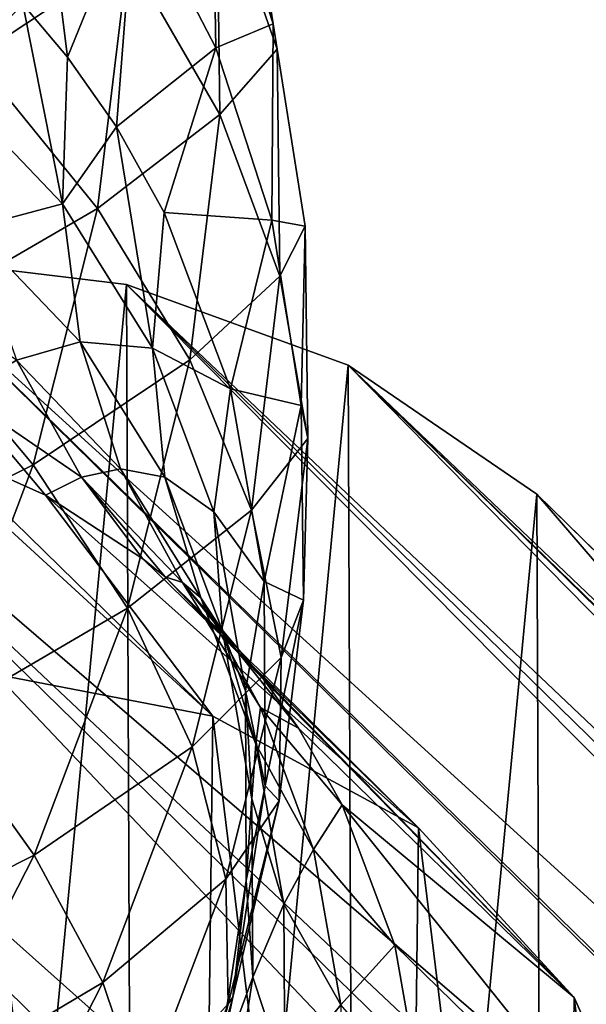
# Model space of a CAD drawing. Header units: millimetres. Extents: x 0 to 1220, y 0 to 506.
# Tile 127 of 308: x 251 to 259, y 449 to 463. Entities that reach past the tile are written whole.
import ezdxf

# ---------------------------------------------------------------- set-up
doc = ezdxf.new("R2010")
doc.units = ezdxf.units.MM
doc.header["$LTSCALE"] = 25.4
doc.layers.get('0').update_dxf_attribs({"true_color": 0xff5454})

# ---------------------------------------------------------------- blocks, each defined once
blk = doc.blocks.new('TWIG-VI-9138.STL')
at = {"color": 7, "true_color": 0xffffff}
mesh = blk.add_polyface(dxfattribs=at)
corners = [(-318.73, 480.504, 106.402), (-319.152, 480.469, 112.133), (-318.31, 477.864, 110.026), (-319.63, 483.286, 108.654)]
mesh.append_faces([[corners[k] for k in face] for face in [(0, 1, 2), (1, 0, 3)]], dxfattribs={"vtx0": -1, "color": 7})
mesh = blk.add_polyface(dxfattribs=at)
corners = [(-319.09, 479.904, 100.565), (-318.73, 480.504, 106.402), (-318.256, 477.515, 104.29), (-319.587, 483.039, 102.78)]
mesh.append_faces([[corners[k] for k in face] for face in [(0, 1, 2), (1, 0, 3)]], dxfattribs={"vtx0": -1, "color": 7})
mesh = blk.add_polyface(dxfattribs=at)
corners = [(-319.152, 480.469, 112.133), (-320.223, 479.698, 117.562), (-319.101, 477.531, 115.546), (-320.377, 482.833, 114.334)]
mesh.append_faces([[corners[k] for k in face] for face in [(0, 1, 2), (1, 0, 3)]], dxfattribs={"vtx0": -1, "color": 7})
mesh = blk.add_polyface(dxfattribs=at)
corners = [(-320.315, 478.811, 94.818), (-319.09, 479.904, 100.565), (-319.048, 476.609, 98.536), (-320.358, 482.21, 96.911)]
mesh.append_faces([[corners[k] for k in face] for face in [(0, 1, 2), (1, 0, 3)]], dxfattribs={"vtx0": -1, "color": 7})
mesh = blk.add_polyface(dxfattribs=at)
corners = [(-321.677, 481.606, 119.626), (-321.776, 478.139, 122.499), (-321.157, 477.404, 121.667)]
mesh.append_faces([[corners[k] for k in face] for face in [(0, 1, 2)]], dxfattribs={"color": 7})
mesh = blk.add_polyface(dxfattribs=at)
corners = [(-321.677, 481.606, 119.626), (-321.157, 477.404, 121.667), (-320.223, 479.698, 117.562)]
mesh.append_faces([[corners[k] for k in face] for face in [(0, 1, 2)]], dxfattribs={"color": 7})
mesh = blk.add_polyface(dxfattribs=at)
corners = [(-322.439, 477.399, 89.345), (-320.315, 478.811, 94.818), (-320.742, 475.308, 92.953), (-322.006, 480.958, 91.238)]
mesh.append_faces([[corners[k] for k in face] for face in [(0, 1, 2), (1, 0, 3)]], dxfattribs={"vtx0": -1, "color": 7})
mesh = blk.add_polyface(dxfattribs=at)
corners = [(-318.256, 477.515, 104.29), (-318.31, 477.864, 110.026), (-317.866, 475.066, 108.049), (-318.73, 480.504, 106.402)]
mesh.append_faces([[corners[k] for k in face] for face in [(0, 1, 2), (1, 0, 3)]], dxfattribs={"vtx0": -1, "color": 7})
mesh = blk.add_polyface(dxfattribs=at)
corners = [(-318.31, 477.864, 110.026), (-319.101, 477.531, 115.546), (-318.329, 475.145, 113.616), (-319.152, 480.469, 112.133)]
mesh.append_faces([[corners[k] for k in face] for face in [(0, 1, 2), (1, 0, 3)]], dxfattribs={"vtx0": -1, "color": 7})
mesh = blk.add_polyface(dxfattribs=at)
corners = [(-319.048, 476.609, 98.536), (-318.256, 477.515, 104.29), (-318.216, 474.373, 102.355), (-319.09, 479.904, 100.565)]
mesh.append_faces([[corners[k] for k in face] for face in [(0, 1, 2), (1, 0, 3)]], dxfattribs={"vtx0": -1, "color": 7})
mesh = blk.add_polyface(dxfattribs=at)
corners = [(-320.223, 479.698, 117.562), (-321.157, 477.404, 121.667), (-320.479, 476.437, 120.657)]
mesh.append_faces([[corners[k] for k in face] for face in [(0, 1, 2)]], dxfattribs={"color": 7})
mesh = blk.add_polyface(dxfattribs=at)
corners = [(-320.223, 479.698, 117.562), (-320.479, 476.437, 120.657), (-319.101, 477.531, 115.546)]
mesh.append_faces([[corners[k] for k in face] for face in [(0, 1, 2)]], dxfattribs={"color": 7})
mesh = blk.add_polyface(dxfattribs=at)
corners = [(-322.888, 479.212, 123.843), (-322.833, 477.051, 125.502), (-321.776, 478.139, 122.499)]
mesh.append_faces([[corners[k] for k in face] for face in [(0, 1, 2)]], dxfattribs={"color": 7})
mesh = blk.add_polyface(dxfattribs=at)
corners = [(-320.742, 475.308, 92.953), (-319.048, 476.609, 98.536), (-319.461, 473.212, 96.728), (-320.315, 478.811, 94.818)]
mesh.append_faces([[corners[k] for k in face] for face in [(0, 1, 2), (1, 0, 3)]], dxfattribs={"vtx0": -1, "color": 7})
mesh = blk.add_polyface(dxfattribs=at)
corners = [(-321.776, 478.139, 122.499), (-322.833, 477.051, 125.502), (-321.226, 475.372, 123.48)]
mesh.append_faces([[corners[k] for k in face] for face in [(0, 1, 2)]], dxfattribs={"color": 7})
mesh = blk.add_polyface(dxfattribs=at)
corners = [(-321.776, 478.139, 122.499), (-321.226, 475.372, 123.48), (-321.157, 477.404, 121.667)]
mesh.append_faces([[corners[k] for k in face] for face in [(0, 1, 2)]], dxfattribs={"color": 7})
mesh = blk.add_polyface(dxfattribs=at)
corners = [(-317.866, 475.066, 108.049), (-318.329, 475.145, 113.616), (-317.923, 472.582, 111.804), (-318.31, 477.864, 110.026)]
mesh.append_faces([[corners[k] for k in face] for face in [(0, 1, 2), (1, 0, 3)]], dxfattribs={"vtx0": -1, "color": 7})
mesh = blk.add_polyface(dxfattribs=at)
corners = [(-319.817, 475.253, 119.525), (-320.479, 476.437, 120.657), (-319.981, 473.375, 121.492), (-319.101, 477.531, 115.546)]
mesh.append_faces([[corners[k] for k in face] for face in [(0, 1, 2), (1, 0, 3)]], dxfattribs={"vtx0": -1, "color": 7})
mesh = blk.add_polyface(dxfattribs=at)
corners = [(-319.101, 477.531, 115.546), (-319.817, 475.253, 119.525), (-318.329, 475.145, 113.616)]
mesh.append_faces([[corners[k] for k in face] for face in [(0, 1, 2)]], dxfattribs={"color": 7})
mesh = blk.add_polyface(dxfattribs=at)
corners = [(-318.216, 474.373, 102.355), (-317.866, 475.066, 108.049), (-317.828, 472.125, 106.237), (-318.256, 477.515, 104.29)]
mesh.append_faces([[corners[k] for k in face] for face in [(0, 1, 2), (1, 0, 3)]], dxfattribs={"vtx0": -1, "color": 7})
mesh = blk.add_polyface(dxfattribs=at)
corners = [(-323.342, 473.798, 87.717), (-320.742, 475.308, 92.953), (-321.631, 471.762, 91.35), (-322.439, 477.399, 89.345)]
mesh.append_faces([[corners[k] for k in face] for face in [(0, 1, 2), (1, 0, 3)]], dxfattribs={"vtx0": -1, "color": 7})
mesh = blk.add_polyface(dxfattribs=at)
corners = [(-321.157, 477.404, 121.667), (-321.226, 475.372, 123.48), (-320.479, 476.437, 120.657)]
mesh.append_faces([[corners[k] for k in face] for face in [(0, 1, 2)]], dxfattribs={"color": 7})
mesh = blk.add_polyface(dxfattribs=at)
corners = [(-321.226, 475.372, 123.48), (-322.489, 475.038, 127.305), (-320.98, 473.462, 125.407), (-322.833, 477.051, 125.502)]
mesh.append_faces([[corners[k] for k in face] for face in [(0, 1, 2), (1, 0, 3)]], dxfattribs={"vtx0": -1, "color": 7})
mesh = blk.add_polyface(dxfattribs=at)
corners = [(-319.461, 473.212, 96.728), (-318.216, 474.373, 102.355), (-318.611, 471.134, 100.631), (-319.048, 476.609, 98.536)]
mesh.append_faces([[corners[k] for k in face] for face in [(0, 1, 2), (1, 0, 3)]], dxfattribs={"vtx0": -1, "color": 7})
mesh = blk.add_polyface(dxfattribs=at)
corners = [(-320.479, 476.437, 120.657), (-321.226, 475.372, 123.48), (-319.981, 473.375, 121.492)]
mesh.append_faces([[corners[k] for k in face] for face in [(0, 1, 2)]], dxfattribs={"color": 7})
mesh = blk.add_polyface(dxfattribs=at)
corners = [(-321.631, 471.762, 91.35), (-319.461, 473.212, 96.728), (-320.324, 469.774, 95.174), (-320.742, 475.308, 92.953)]
mesh.append_faces([[corners[k] for k in face] for face in [(0, 1, 2), (1, 0, 3)]], dxfattribs={"vtx0": -1, "color": 7})
mesh = blk.add_polyface(dxfattribs=at)
corners = [(-319.981, 473.375, 121.492), (-320.98, 473.462, 125.407), (-319.811, 471.587, 123.54), (-321.226, 475.372, 123.48)]
mesh.append_faces([[corners[k] for k in face] for face in [(0, 1, 2), (1, 0, 3)]], dxfattribs={"vtx0": -1, "color": 7})
mesh = blk.add_polyface(dxfattribs=at)
corners = [(-318.901, 472.814, 117.472), (-319.981, 473.375, 121.492), (-319.131, 471.11, 119.586), (-319.817, 475.253, 119.525)]
mesh.append_faces([[corners[k] for k in face] for face in [(0, 1, 2), (1, 0, 3)]], dxfattribs={"vtx0": -1, "color": 7})
mesh = blk.add_polyface(dxfattribs=at)
corners = [(-319.817, 475.253, 119.525), (-318.901, 472.814, 117.472), (-318.329, 475.145, 113.616)]
mesh.append_faces([[corners[k] for k in face] for face in [(0, 1, 2)]], dxfattribs={"color": 7})
mesh = blk.add_polyface(dxfattribs=at)
corners = [(-320.98, 473.462, 125.407), (-321.861, 473.207, 129.221), (-320.423, 471.705, 127.413), (-322.489, 475.038, 127.305)]
mesh.append_faces([[corners[k] for k in face] for face in [(0, 1, 2), (1, 0, 3)]], dxfattribs={"vtx0": -1, "color": 7})
mesh = blk.add_polyface(dxfattribs=at)
corners = [(-318.329, 475.145, 113.616), (-318.901, 472.814, 117.472), (-317.923, 472.582, 111.804)]
mesh.append_faces([[corners[k] for k in face] for face in [(0, 1, 2)]], dxfattribs={"color": 7})
mesh = blk.add_polyface(dxfattribs=at)
corners = [(-317.828, 472.125, 106.237), (-317.923, 472.582, 111.804), (-317.889, 469.888, 110.145), (-317.866, 475.066, 108.049)]
mesh.append_faces([[corners[k] for k in face] for face in [(0, 1, 2), (1, 0, 3)]], dxfattribs={"vtx0": -1, "color": 7})
at = {"color": 0}
mesh = blk.add_polyface(dxfattribs=at)
corners = [(-347.094, 456.023, 147.155), (-347.783, 448.779, 143.18), (-347.797, 452.335, 145.351), (-347.051, 445.493, 140.727), (-345.699, 459.702, 148.524), (-345.63, 442.602, 138.085), (-343.668, 463.23, 149.406), (-343.575, 440.218, 135.356), (-341.077, 466.472, 149.765), (-340.964, 438.432, 132.646), (-338.027, 469.304, 149.588), (-337.898, 437.313, 130.058), (-334.634, 471.616, 148.883), (-334.494, 436.904, 127.691), (-331.03, 473.32, 147.676), (-330.884, 437.221, 125.637), (-327.352, 474.35, 146.013), (-327.206, 438.251, 123.974), (-323.741, 474.666, 143.959), (-323.601, 439.954, 122.767), (-320.338, 474.257, 141.592), (-320.209, 442.266, 122.062), (-317.272, 473.138, 139.004), (-317.158, 445.098, 121.885), (-314.661, 471.352, 136.294), (-314.568, 448.34, 122.244), (-312.605, 468.968, 133.565), (-312.536, 451.869, 123.126), (-311.184, 466.078, 130.923), (-311.142, 455.548, 124.495), (-310.453, 462.791, 128.47), (-310.438, 459.236, 126.299)]
mesh.append_faces([[corners[k] for k in face] for face in [(0, 1, 2), (29, 30, 31)]], dxfattribs={"vtx0": -1, "color": 0})
mesh.append_faces([[corners[k] for k in face] for face in [(1, 0, 3), (3, 4, 5), (5, 6, 7), (7, 8, 9), (9, 10, 11), (11, 12, 13), (13, 14, 15), (15, 16, 17), (17, 18, 19), (19, 20, 21), (21, 22, 23), (23, 24, 25), (25, 26, 27), (27, 28, 29)]], dxfattribs={"vtx0": -1, "vtx1": -1, "color": 0})
mesh.append_faces([[corners[k] for k in face] for face in [(3, 0, 4), (5, 4, 6), (7, 6, 8), (9, 8, 10), (11, 10, 12), (13, 12, 14), (15, 14, 16), (17, 16, 18), (19, 18, 20), (21, 20, 22), (23, 22, 24), (25, 24, 26), (27, 26, 28), (29, 28, 30)]], dxfattribs={"vtx0": -1, "vtx2": -1, "color": 0})
mesh = blk.add_polyface(dxfattribs=at)
corners = [(-295.73, 447.145, 189.324), (-323.741, 474.666, 143.959), (-327.352, 474.35, 146.013)]
mesh.append_faces([[corners[k] for k in face] for face in [(0, 1, 2)]], dxfattribs={"color": 0})
mesh = blk.add_polyface(dxfattribs=at)
corners = [(-293.273, 446.951, 187.677), (-320.338, 474.257, 141.592), (-323.741, 474.666, 143.959)]
mesh.append_faces([[corners[k] for k in face] for face in [(0, 1, 2)]], dxfattribs={"color": 0})
mesh = blk.add_polyface(dxfattribs=at)
corners = [(-295.573, 447.144, 189.226), (-293.273, 446.951, 187.677), (-323.741, 474.666, 143.959)]
mesh.append_faces([[corners[k] for k in face] for face in [(0, 1, 2)]], dxfattribs={"color": 0})
mesh = blk.add_polyface(dxfattribs=at)
corners = [(-295.73, 447.145, 189.324), (-295.573, 447.144, 189.226), (-323.741, 474.666, 143.959)]
mesh.append_faces([[corners[k] for k in face] for face in [(0, 1, 2)]], dxfattribs={"color": 0})
mesh = blk.add_polyface(dxfattribs=at)
corners = [(-300.9, 446.434, 192.109), (-327.352, 474.35, 146.013), (-331.03, 473.32, 147.676)]
mesh.append_faces([[corners[k] for k in face] for face in [(0, 1, 2)]], dxfattribs={"color": 0})
mesh = blk.add_polyface(dxfattribs=at)
corners = [(-298.289, 446.972, 190.811), (-295.73, 447.145, 189.324), (-327.352, 474.35, 146.013)]
mesh.append_faces([[corners[k] for k in face] for face in [(0, 1, 2)]], dxfattribs={"color": 0})
mesh = blk.add_polyface(dxfattribs=at)
corners = [(-300.9, 446.434, 192.109), (-299.183, 446.827, 191.28), (-327.352, 474.35, 146.013)]
mesh.append_faces([[corners[k] for k in face] for face in [(0, 1, 2)]], dxfattribs={"color": 0})
mesh = blk.add_polyface(dxfattribs=at)
corners = [(-299.183, 446.827, 191.28), (-298.289, 446.972, 190.811), (-327.352, 474.35, 146.013)]
mesh.append_faces([[corners[k] for k in face] for face in [(0, 1, 2)]], dxfattribs={"color": 0})
at = {"color": 7, "true_color": 0xffffff}
mesh = blk.add_polyface(dxfattribs=at)
corners = [(-321.861, 473.207, 129.221), (-322.636, 472.733, 132.957), (-320.961, 471.588, 131.219), (-323.588, 474.388, 131.014)]
mesh.append_faces([[corners[k] for k in face] for face in [(0, 1, 2), (1, 0, 3)]], dxfattribs={"vtx0": -1, "color": 7})
mesh = blk.add_polyface(dxfattribs=at)
corners = [(-318.611, 471.134, 100.631), (-317.828, 472.125, 106.237), (-318.198, 469.093, 104.623), (-318.216, 474.373, 102.355)]
mesh.append_faces([[corners[k] for k in face] for face in [(0, 1, 2), (1, 0, 3)]], dxfattribs={"vtx0": -1, "color": 7})
at = {"color": 0}
mesh = blk.add_polyface(dxfattribs=at)
corners = [(-290.965, 446.394, 185.902), (-317.272, 473.138, 139.004), (-320.338, 474.257, 141.592)]
mesh.append_faces([[corners[k] for k in face] for face in [(0, 1, 2)]], dxfattribs={"color": 0})
mesh = blk.add_polyface(dxfattribs=at)
corners = [(-292.169, 446.735, 186.859), (-290.965, 446.394, 185.902), (-320.338, 474.257, 141.592)]
mesh.append_faces([[corners[k] for k in face] for face in [(0, 1, 2)]], dxfattribs={"color": 0})
mesh = blk.add_polyface(dxfattribs=at)
corners = [(-293.273, 446.951, 187.677), (-292.169, 446.735, 186.859), (-320.338, 474.257, 141.592)]
mesh.append_faces([[corners[k] for k in face] for face in [(0, 1, 2)]], dxfattribs={"color": 0})
at = {"color": 7, "true_color": 0xffffff}
mesh = blk.add_polyface(dxfattribs=at)
corners = [(-324.699, 470.217, 86.384), (-321.631, 471.762, 91.35), (-322.967, 468.236, 90.038), (-323.342, 473.798, 87.717)]
mesh.append_faces([[corners[k] for k in face] for face in [(0, 1, 2), (1, 0, 3)]], dxfattribs={"vtx0": -1, "color": 7})
mesh = blk.add_polyface(dxfattribs=at)
corners = [(-319.811, 471.587, 123.54), (-320.423, 471.705, 127.413), (-319.311, 469.919, 125.635), (-320.98, 473.462, 125.407)]
mesh.append_faces([[corners[k] for k in face] for face in [(0, 1, 2), (1, 0, 3)]], dxfattribs={"vtx0": -1, "color": 7})
at = {"color": 0}
mesh = blk.add_polyface(dxfattribs=at)
corners = [(-303.512, 445.542, 193.192), (-331.03, 473.32, 147.676), (-334.634, 471.616, 148.883)]
mesh.append_faces([[corners[k] for k in face] for face in [(0, 1, 2)]], dxfattribs={"color": 0})
mesh = blk.add_polyface(dxfattribs=at)
corners = [(-303.512, 445.542, 193.192), (-302.861, 445.798, 192.942), (-331.03, 473.32, 147.676)]
mesh.append_faces([[corners[k] for k in face] for face in [(0, 1, 2)]], dxfattribs={"color": 0})
mesh = blk.add_polyface(dxfattribs=at)
corners = [(-302.861, 445.798, 192.942), (-300.9, 446.434, 192.109), (-331.03, 473.32, 147.676)]
mesh.append_faces([[corners[k] for k in face] for face in [(0, 1, 2)]], dxfattribs={"color": 0})
at = {"color": 7, "true_color": 0xffffff}
mesh = blk.add_polyface(dxfattribs=at)
corners = [(-319.131, 471.11, 119.586), (-319.811, 471.587, 123.54), (-319.013, 469.461, 121.75), (-319.981, 473.375, 121.492)]
mesh.append_faces([[corners[k] for k in face] for face in [(0, 1, 2), (1, 0, 3)]], dxfattribs={"vtx0": -1, "color": 7})
mesh = blk.add_polyface(dxfattribs=at)
corners = [(-320.423, 471.705, 127.413), (-320.961, 471.588, 131.219), (-319.567, 470.131, 129.465), (-321.861, 473.207, 129.221)]
mesh.append_faces([[corners[k] for k in face] for face in [(0, 1, 2), (1, 0, 3)]], dxfattribs={"vtx0": -1, "color": 7})
mesh = blk.add_polyface(dxfattribs=at)
corners = [(-320.324, 469.774, 95.174), (-318.611, 471.134, 100.631), (-319.433, 467.855, 99.149), (-319.461, 473.212, 96.728)]
mesh.append_faces([[corners[k] for k in face] for face in [(0, 1, 2), (1, 0, 3)]], dxfattribs={"vtx0": -1, "color": 7})
at = {"color": 0}
mesh = blk.add_polyface(dxfattribs=at)
corners = [(-289.103, 445.616, 184.271), (-288.851, 445.483, 184.033), (-317.272, 473.138, 139.004)]
mesh.append_faces([[corners[k] for k in face] for face in [(0, 1, 2)]], dxfattribs={"color": 0})
mesh = blk.add_polyface(dxfattribs=at)
corners = [(-288.851, 445.483, 184.033), (-286.973, 444.238, 182.107), (-317.272, 473.138, 139.004)]
mesh.append_faces([[corners[k] for k in face] for face in [(0, 1, 2)]], dxfattribs={"color": 0})
mesh = blk.add_polyface(dxfattribs=at)
corners = [(-286.973, 444.238, 182.107), (-314.661, 471.352, 136.294), (-317.272, 473.138, 139.004)]
mesh.append_faces([[corners[k] for k in face] for face in [(0, 1, 2)]], dxfattribs={"color": 0})
mesh = blk.add_polyface(dxfattribs=at)
corners = [(-290.965, 446.394, 185.902), (-289.103, 445.616, 184.271), (-317.272, 473.138, 139.004)]
mesh.append_faces([[corners[k] for k in face] for face in [(0, 1, 2)]], dxfattribs={"color": 0})
at = {"color": 7, "true_color": 0xffffff}
mesh = blk.add_polyface(dxfattribs=at)
corners = [(-322.959, 472.008, 136.321), (-321.461, 471.342, 134.984), (-322.636, 472.733, 132.957)]
mesh.append_faces([[corners[k] for k in face] for face in [(0, 1, 2)]], dxfattribs={"color": 7})
mesh = blk.add_polyface(dxfattribs=at)
corners = [(-321.461, 471.342, 134.984), (-320.961, 471.588, 131.219), (-322.636, 472.733, 132.957)]
mesh.append_faces([[corners[k] for k in face] for face in [(0, 1, 2)]], dxfattribs={"color": 7})
mesh = blk.add_polyface(dxfattribs=at)
corners = [(-318.432, 470.146, 115.558), (-319.131, 471.11, 119.586), (-318.694, 468.633, 117.808), (-318.901, 472.814, 117.472)]
mesh.append_faces([[corners[k] for k in face] for face in [(0, 1, 2), (1, 0, 3)]], dxfattribs={"vtx0": -1, "color": 7})
mesh = blk.add_polyface(dxfattribs=at)
corners = [(-318.901, 472.814, 117.472), (-318.432, 470.146, 115.558), (-317.923, 472.582, 111.804)]
mesh.append_faces([[corners[k] for k in face] for face in [(0, 1, 2)]], dxfattribs={"color": 7})
mesh = blk.add_polyface(dxfattribs=at)
corners = [(-317.923, 472.582, 111.804), (-318.432, 470.146, 115.558), (-317.889, 469.888, 110.145)]
mesh.append_faces([[corners[k] for k in face] for face in [(0, 1, 2)]], dxfattribs={"color": 7})
mesh = blk.add_polyface(dxfattribs=at)
corners = [(-322.5, 468.929, 144.933), (-319.145, 468.281, 142.451), (-323.355, 472.14, 136.647)]
mesh.append_faces([[corners[k] for k in face] for face in [(0, 1, 2)]], dxfattribs={"color": 7})
mesh = blk.add_polyface(dxfattribs=at)
corners = [(-319.145, 468.281, 142.451), (-322.959, 472.008, 136.321), (-323.355, 472.14, 136.647)]
mesh.append_faces([[corners[k] for k in face] for face in [(0, 1, 2)]], dxfattribs={"color": 7})
mesh = blk.add_polyface(dxfattribs=at)
corners = [(-318.198, 469.093, 104.623), (-317.889, 469.888, 110.145), (-318.227, 467.11, 108.666), (-317.828, 472.125, 106.237)]
mesh.append_faces([[corners[k] for k in face] for face in [(0, 1, 2), (1, 0, 3)]], dxfattribs={"vtx0": -1, "color": 7})
mesh = blk.add_polyface(dxfattribs=at)
corners = [(-319.145, 468.281, 142.451), (-321.461, 471.342, 134.984), (-322.959, 472.008, 136.321)]
mesh.append_faces([[corners[k] for k in face] for face in [(0, 1, 2)]], dxfattribs={"color": 7})
mesh = blk.add_polyface(dxfattribs=at)
corners = [(-322.967, 468.236, 90.038), (-320.324, 469.774, 95.174), (-321.619, 466.356, 93.902), (-321.631, 471.762, 91.35)]
mesh.append_faces([[corners[k] for k in face] for face in [(0, 1, 2), (1, 0, 3)]], dxfattribs={"vtx0": -1, "color": 7})
at = {"color": 0}
mesh = blk.add_polyface(dxfattribs=at)
corners = [(-308.536, 442.774, 194.635), (-334.634, 471.616, 148.883), (-338.027, 469.304, 149.588)]
mesh.append_faces([[corners[k] for k in face] for face in [(0, 1, 2)]], dxfattribs={"color": 0})
mesh = blk.add_polyface(dxfattribs=at)
corners = [(-306.466, 444.094, 194.15), (-306.073, 444.315, 194.04), (-334.634, 471.616, 148.883)]
mesh.append_faces([[corners[k] for k in face] for face in [(0, 1, 2)]], dxfattribs={"color": 0})
mesh = blk.add_polyface(dxfattribs=at)
corners = [(-306.073, 444.315, 194.04), (-303.512, 445.542, 193.192), (-334.634, 471.616, 148.883)]
mesh.append_faces([[corners[k] for k in face] for face in [(0, 1, 2)]], dxfattribs={"color": 0})
mesh = blk.add_polyface(dxfattribs=at)
corners = [(-308.536, 442.774, 194.635), (-306.466, 444.094, 194.15), (-334.634, 471.616, 148.883)]
mesh.append_faces([[corners[k] for k in face] for face in [(0, 1, 2)]], dxfattribs={"color": 0})
at = {"color": 7, "true_color": 0xffffff}
mesh = blk.add_polyface(dxfattribs=at)
corners = [(-319.311, 469.919, 125.635), (-319.567, 470.131, 129.465), (-318.487, 468.399, 127.741), (-320.423, 471.705, 127.413)]
mesh.append_faces([[corners[k] for k in face] for face in [(0, 1, 2), (1, 0, 3)]], dxfattribs={"vtx0": -1, "color": 7})
mesh = blk.add_polyface(dxfattribs=at)
corners = [(-321.461, 471.342, 134.984), (-320.114, 470.461, 133.61), (-320.961, 471.588, 131.219)]
mesh.append_faces([[corners[k] for k in face] for face in [(0, 1, 2)]], dxfattribs={"color": 7})
mesh = blk.add_polyface(dxfattribs=at)
corners = [(-320.114, 470.461, 133.61), (-319.803, 470.209, 133.263), (-320.961, 471.588, 131.219)]
mesh.append_faces([[corners[k] for k in face] for face in [(0, 1, 2)]], dxfattribs={"color": 7})
mesh = blk.add_polyface(dxfattribs=at)
corners = [(-319.567, 470.131, 129.465), (-319.803, 470.209, 133.263), (-318.424, 468.768, 131.528), (-320.961, 471.588, 131.219)]
mesh.append_faces([[corners[k] for k in face] for face in [(0, 1, 2), (1, 0, 3)]], dxfattribs={"vtx0": -1, "color": 7})
mesh = blk.add_polyface(dxfattribs=at)
corners = [(-319.013, 469.461, 121.75), (-319.311, 469.919, 125.635), (-318.55, 467.893, 123.93), (-319.811, 471.587, 123.54)]
mesh.append_faces([[corners[k] for k in face] for face in [(0, 1, 2), (1, 0, 3)]], dxfattribs={"vtx0": -1, "color": 7})
mesh = blk.add_polyface(dxfattribs=at)
corners = [(-316.299, 466.734, 139.74), (-320.114, 470.461, 133.61), (-321.461, 471.342, 134.984)]
mesh.append_faces([[corners[k] for k in face] for face in [(0, 1, 2)]], dxfattribs={"color": 7})
mesh = blk.add_polyface(dxfattribs=at)
corners = [(-319.145, 468.281, 142.451), (-316.299, 466.734, 139.74), (-321.461, 471.342, 134.984)]
mesh.append_faces([[corners[k] for k in face] for face in [(0, 1, 2)]], dxfattribs={"color": 7})
at = {"color": 0}
mesh = blk.add_polyface(dxfattribs=at)
corners = [(-314.661, 471.352, 136.294), (-285.367, 442.681, 180.161), (-312.605, 468.968, 133.565)]
mesh.append_faces([[corners[k] for k in face] for face in [(0, 1, 2)]], dxfattribs={"color": 0})
mesh = blk.add_polyface(dxfattribs=at)
corners = [(-286.973, 444.238, 182.107), (-286.492, 443.83, 181.56), (-314.661, 471.352, 136.294)]
mesh.append_faces([[corners[k] for k in face] for face in [(0, 1, 2)]], dxfattribs={"color": 0})
mesh = blk.add_polyface(dxfattribs=at)
corners = [(-314.661, 471.352, 136.294), (-286.492, 443.83, 181.56), (-285.367, 442.681, 180.161)]
mesh.append_faces([[corners[k] for k in face] for face in [(0, 1, 2)]], dxfattribs={"color": 0})
at = {"color": 7, "true_color": 0xffffff}
mesh = blk.add_polyface(dxfattribs=at)
corners = [(-319.433, 467.855, 99.149), (-318.198, 469.093, 104.623), (-318.967, 466.024, 103.236), (-318.611, 471.134, 100.631)]
mesh.append_faces([[corners[k] for k in face] for face in [(0, 1, 2), (1, 0, 3)]], dxfattribs={"vtx0": -1, "color": 7})
mesh = blk.add_polyface(dxfattribs=at)
corners = [(-318.694, 468.633, 117.808), (-319.013, 469.461, 121.75), (-318.603, 467.135, 120.081), (-319.131, 471.11, 119.586)]
mesh.append_faces([[corners[k] for k in face] for face in [(0, 1, 2), (1, 0, 3)]], dxfattribs={"vtx0": -1, "color": 7})
mesh = blk.add_polyface(dxfattribs=at)
corners = [(-316.299, 466.734, 139.74), (-319.803, 470.209, 133.263), (-320.114, 470.461, 133.61)]
mesh.append_faces([[corners[k] for k in face] for face in [(0, 1, 2)]], dxfattribs={"color": 7})
mesh = blk.add_polyface(dxfattribs=at)
corners = [(-319.803, 470.209, 133.263), (-314.143, 464.385, 136.97), (-318.424, 468.768, 131.528)]
mesh.append_faces([[corners[k] for k in face] for face in [(0, 1, 2)]], dxfattribs={"color": 7})
mesh = blk.add_polyface(dxfattribs=at)
corners = [(-319.803, 470.209, 133.263), (-316.299, 466.734, 139.74), (-314.143, 464.385, 136.97)]
mesh.append_faces([[corners[k] for k in face] for face in [(0, 1, 2)]], dxfattribs={"color": 7})
mesh = blk.add_polyface(dxfattribs=at)
corners = [(-319.567, 470.131, 129.465), (-318.424, 468.768, 131.528), (-317.957, 468.113, 130.84)]
mesh.append_faces([[corners[k] for k in face] for face in [(0, 1, 2)]], dxfattribs={"color": 7})
mesh = blk.add_polyface(dxfattribs=at)
corners = [(-319.567, 470.131, 129.465), (-317.957, 468.113, 130.84), (-318.487, 468.399, 127.741)]
mesh.append_faces([[corners[k] for k in face] for face in [(0, 1, 2)]], dxfattribs={"color": 7})
mesh = blk.add_polyface(dxfattribs=at)
corners = [(-318.42, 467.315, 113.829), (-318.694, 468.633, 117.808), (-318.684, 466.004, 116.203), (-318.432, 470.146, 115.558)]
mesh.append_faces([[corners[k] for k in face] for face in [(0, 1, 2), (1, 0, 3)]], dxfattribs={"vtx0": -1, "color": 7})
mesh = blk.add_polyface(dxfattribs=at)
corners = [(-318.432, 470.146, 115.558), (-318.42, 467.315, 113.829), (-317.889, 469.888, 110.145)]
mesh.append_faces([[corners[k] for k in face] for face in [(0, 1, 2)]], dxfattribs={"color": 7})
mesh = blk.add_polyface(dxfattribs=at)
corners = [(-318.55, 467.893, 123.93), (-318.487, 468.399, 127.741), (-317.749, 466.435, 126.087), (-319.311, 469.919, 125.635)]
mesh.append_faces([[corners[k] for k in face] for face in [(0, 1, 2), (1, 0, 3)]], dxfattribs={"vtx0": -1, "color": 7})
mesh = blk.add_polyface(dxfattribs=at)
corners = [(-317.889, 469.888, 110.145), (-318.42, 467.315, 113.829), (-318.227, 467.11, 108.666)]
mesh.append_faces([[corners[k] for k in face] for face in [(0, 1, 2)]], dxfattribs={"color": 7})
mesh = blk.add_polyface(dxfattribs=at)
corners = [(-321.619, 466.356, 93.902), (-319.433, 467.855, 99.149), (-320.668, 464.596, 97.936), (-320.324, 469.774, 95.174)]
mesh.append_faces([[corners[k] for k in face] for face in [(0, 1, 2), (1, 0, 3)]], dxfattribs={"vtx0": -1, "color": 7})
mesh = blk.add_polyface(dxfattribs=at)
corners = [(-318.603, 467.135, 120.081), (-318.55, 467.893, 123.93), (-318.16, 465.677, 122.34), (-319.013, 469.461, 121.75)]
mesh.append_faces([[corners[k] for k in face] for face in [(0, 1, 2), (1, 0, 3)]], dxfattribs={"vtx0": -1, "color": 7})
at = {"color": 0}
mesh = blk.add_polyface(dxfattribs=at)
corners = [(-310.85, 440.952, 194.967), (-338.027, 469.304, 149.588), (-341.077, 466.472, 149.765)]
mesh.append_faces([[corners[k] for k in face] for face in [(0, 1, 2)]], dxfattribs={"color": 0})
mesh = blk.add_polyface(dxfattribs=at)
corners = [(-309.859, 441.782, 194.855), (-308.536, 442.774, 194.635), (-338.027, 469.304, 149.588)]
mesh.append_faces([[corners[k] for k in face] for face in [(0, 1, 2)]], dxfattribs={"color": 0})
mesh = blk.add_polyface(dxfattribs=at)
corners = [(-309.859, 441.782, 194.855), (-338.027, 469.304, 149.588), (-310.85, 440.952, 194.967)]
mesh.append_faces([[corners[k] for k in face] for face in [(0, 1, 2)]], dxfattribs={"color": 0})
at = {"color": 7, "true_color": 0xffffff}
mesh = blk.add_polyface(dxfattribs=at)
corners = [(-318.967, 466.024, 103.236), (-318.227, 467.11, 108.666), (-318.932, 464.298, 107.396), (-318.198, 469.093, 104.623)]
mesh.append_faces([[corners[k] for k in face] for face in [(0, 1, 2), (1, 0, 3)]], dxfattribs={"vtx0": -1, "color": 7})
mesh = blk.add_polyface(dxfattribs=at)
corners = [(-341.16, 444.993, 141.992), (-342.001, 451.875, 146.699), (-342.045, 448.254, 144.525), (-341.031, 455.628, 148.378), (-339.402, 442.295, 139.258), (-339.196, 459.277, 149.454), (-336.881, 440.332, 136.495), (-336.611, 462.592, 149.862), (-333.756, 439.226, 133.878), (-333.439, 465.366, 149.574), (-330.223, 439.046, 131.57), (-329.879, 467.424, 148.611), (-326.504, 439.805, 129.717), (-326.155, 468.638, 147.03), (-322.833, 441.453, 128.435), (-322.5, 468.929, 144.933), (-319.44, 443.889, 127.804), (-319.145, 468.281, 142.451), (-316.539, 446.958, 127.865), (-316.299, 466.734, 139.74), (-314.311, 450.467, 128.613), (-314.143, 464.385, 136.97), (-312.898, 454.198, 130.001), (-312.811, 461.382, 134.316), (-312.387, 457.914, 131.943)]
mesh.append_faces([[corners[k] for k in face] for face in [(0, 1, 2), (23, 22, 24)]], dxfattribs={"vtx0": -1, "color": 7})
mesh.append_faces([[corners[k] for k in face] for face in [(1, 0, 3), (3, 4, 5), (5, 6, 7), (7, 8, 9), (9, 10, 11), (11, 12, 13), (13, 14, 15), (15, 16, 17), (17, 18, 19), (19, 20, 21), (21, 22, 23)]], dxfattribs={"vtx0": -1, "vtx1": -1, "color": 7})
mesh.append_faces([[corners[k] for k in face] for face in [(3, 0, 4), (5, 4, 6), (7, 6, 8), (9, 8, 10), (11, 10, 12), (13, 12, 14), (15, 14, 16), (17, 16, 18), (19, 18, 20), (21, 20, 22)]], dxfattribs={"vtx0": -1, "vtx2": -1, "color": 7})
mesh = blk.add_polyface(dxfattribs=at)
corners = [(-318.424, 468.768, 131.528), (-314.143, 464.385, 136.97), (-317.957, 468.113, 130.84)]
mesh.append_faces([[corners[k] for k in face] for face in [(0, 1, 2)]], dxfattribs={"color": 7})
mesh = blk.add_polyface(dxfattribs=at)
corners = [(-318.684, 466.004, 116.203), (-318.603, 467.135, 120.081), (-318.593, 464.666, 118.574), (-318.694, 468.633, 117.808)]
mesh.append_faces([[corners[k] for k in face] for face in [(0, 1, 2), (1, 0, 3)]], dxfattribs={"vtx0": -1, "color": 7})
mesh = blk.add_polyface(dxfattribs=at)
corners = [(-318.487, 468.399, 127.741), (-317.957, 468.113, 130.84), (-317.356, 467.054, 129.822)]
mesh.append_faces([[corners[k] for k in face] for face in [(0, 1, 2)]], dxfattribs={"color": 7})
mesh = blk.add_polyface(dxfattribs=at)
corners = [(-317.749, 466.435, 126.087), (-317.356, 467.054, 129.822), (-316.625, 465.109, 128.185), (-318.487, 468.399, 127.741)]
mesh.append_faces([[corners[k] for k in face] for face in [(0, 1, 2), (1, 0, 3)]], dxfattribs={"vtx0": -1, "color": 7})
mesh = blk.add_polyface(dxfattribs=at)
corners = [(-324.726, 464.794, 89.04), (-321.619, 466.356, 93.902), (-323.324, 463.019, 92.934), (-322.967, 468.236, 90.038)]
mesh.append_faces([[corners[k] for k in face] for face in [(0, 1, 2), (1, 0, 3)]], dxfattribs={"vtx0": -1, "color": 7})
mesh = blk.add_polyface(dxfattribs=at)
corners = [(-317.957, 468.113, 130.84), (-314.143, 464.385, 136.97), (-317.356, 467.054, 129.822)]
mesh.append_faces([[corners[k] for k in face] for face in [(0, 1, 2)]], dxfattribs={"color": 7})
mesh = blk.add_polyface(dxfattribs=at)
corners = [(-320.668, 464.596, 97.936), (-318.967, 466.024, 103.236), (-320.123, 462.973, 102.101), (-319.433, 467.855, 99.149)]
mesh.append_faces([[corners[k] for k in face] for face in [(0, 1, 2), (1, 0, 3)]], dxfattribs={"vtx0": -1, "color": 7})
mesh = blk.add_polyface(dxfattribs=at)
corners = [(-318.16, 465.677, 122.34), (-317.749, 466.435, 126.087), (-317.371, 464.285, 124.545), (-318.55, 467.893, 123.93)]
mesh.append_faces([[corners[k] for k in face] for face in [(0, 1, 2), (1, 0, 3)]], dxfattribs={"vtx0": -1, "color": 7})
mesh = blk.add_polyface(dxfattribs=at)
corners = [(-318.867, 464.39, 112.329), (-318.684, 466.004, 116.203), (-319.099, 463.288, 114.81), (-318.42, 467.315, 113.829)]
mesh.append_faces([[corners[k] for k in face] for face in [(0, 1, 2), (1, 0, 3)]], dxfattribs={"vtx0": -1, "color": 7})
mesh = blk.add_polyface(dxfattribs=at)
corners = [(-318.42, 467.315, 113.829), (-318.867, 464.39, 112.329), (-318.227, 467.11, 108.666)]
mesh.append_faces([[corners[k] for k in face] for face in [(0, 1, 2)]], dxfattribs={"color": 7})
mesh = blk.add_polyface(dxfattribs=at)
corners = [(-318.593, 464.666, 118.574), (-318.16, 465.677, 122.34), (-318.15, 463.326, 120.904), (-318.603, 467.135, 120.081)]
mesh.append_faces([[corners[k] for k in face] for face in [(0, 1, 2), (1, 0, 3)]], dxfattribs={"vtx0": -1, "color": 7})
mesh = blk.add_polyface(dxfattribs=at)
corners = [(-318.227, 467.11, 108.666), (-318.867, 464.39, 112.329), (-318.932, 464.298, 107.396)]
mesh.append_faces([[corners[k] for k in face] for face in [(0, 1, 2)]], dxfattribs={"color": 7})
mesh = blk.add_polyface(dxfattribs=at)
corners = [(-317.356, 467.054, 129.822), (-314.143, 464.385, 136.97), (-312.811, 461.382, 134.316)]
mesh.append_faces([[corners[k] for k in face] for face in [(0, 1, 2)]], dxfattribs={"color": 7})
mesh = blk.add_polyface(dxfattribs=at)
corners = [(-317.356, 467.054, 129.822), (-312.811, 461.382, 134.316), (-316.625, 465.109, 128.185)]
mesh.append_faces([[corners[k] for k in face] for face in [(0, 1, 2)]], dxfattribs={"color": 7})
at = {"color": 0}
mesh = blk.add_polyface(dxfattribs=at)
corners = [(-312.972, 438.882, 195.029), (-341.077, 466.472, 149.765), (-343.668, 463.23, 149.406)]
mesh.append_faces([[corners[k] for k in face] for face in [(0, 1, 2)]], dxfattribs={"color": 0})
mesh = blk.add_polyface(dxfattribs=at)
corners = [(-310.85, 440.952, 194.967), (-341.077, 466.472, 149.765), (-312.909, 438.95, 195.031)]
mesh.append_faces([[corners[k] for k in face] for face in [(0, 1, 2)]], dxfattribs={"color": 0})
mesh = blk.add_polyface(dxfattribs=at)
corners = [(-312.909, 438.95, 195.031), (-341.077, 466.472, 149.765), (-312.972, 438.882, 195.029)]
mesh.append_faces([[corners[k] for k in face] for face in [(0, 1, 2)]], dxfattribs={"color": 0})
at = {"color": 7, "true_color": 0xffffff}
mesh = blk.add_polyface(dxfattribs=at)
corners = [(-317.371, 464.285, 124.545), (-316.625, 465.109, 128.185), (-316.251, 462.983, 126.659), (-317.749, 466.435, 126.087)]
mesh.append_faces([[corners[k] for k in face] for face in [(0, 1, 2), (1, 0, 3)]], dxfattribs={"vtx0": -1, "color": 7})
mesh = blk.add_polyface(dxfattribs=at)
corners = [(-323.324, 463.019, 92.934), (-320.668, 464.596, 97.936), (-322.294, 461.414, 97.013), (-321.619, 466.356, 93.902)]
mesh.append_faces([[corners[k] for k in face] for face in [(0, 1, 2), (1, 0, 3)]], dxfattribs={"vtx0": -1, "color": 7})
mesh = blk.add_polyface(dxfattribs=at)
corners = [(-320.123, 462.973, 102.101), (-318.932, 464.298, 107.396), (-319.991, 461.504, 106.355), (-318.967, 466.024, 103.236)]
mesh.append_faces([[corners[k] for k in face] for face in [(0, 1, 2), (1, 0, 3)]], dxfattribs={"vtx0": -1, "color": 7})
mesh = blk.add_polyface(dxfattribs=at)
corners = [(-319.099, 463.288, 114.81), (-318.593, 464.666, 118.574), (-318.983, 462.117, 117.266), (-318.684, 466.004, 116.203)]
mesh.append_faces([[corners[k] for k in face] for face in [(0, 1, 2), (1, 0, 3)]], dxfattribs={"vtx0": -1, "color": 7})
mesh = blk.add_polyface(dxfattribs=at)
corners = [(-318.15, 463.326, 120.904), (-317.371, 464.285, 124.545), (-317.362, 462.005, 123.153), (-318.16, 465.677, 122.34)]
mesh.append_faces([[corners[k] for k in face] for face in [(0, 1, 2), (1, 0, 3)]], dxfattribs={"vtx0": -1, "color": 7})
mesh = blk.add_polyface(dxfattribs=at)
corners = [(-316.625, 465.109, 128.185), (-312.811, 461.382, 134.316), (-316.251, 462.983, 126.659)]
mesh.append_faces([[corners[k] for k in face] for face in [(0, 1, 2)]], dxfattribs={"color": 7})
mesh = blk.add_polyface(dxfattribs=at)
corners = [(-318.983, 462.117, 117.266), (-318.15, 463.326, 120.904), (-318.521, 460.897, 119.658), (-318.593, 464.666, 118.574)]
mesh.append_faces([[corners[k] for k in face] for face in [(0, 1, 2), (1, 0, 3)]], dxfattribs={"vtx0": -1, "color": 7})
mesh = blk.add_polyface(dxfattribs=at)
corners = [(-322.294, 461.414, 97.013), (-320.123, 462.973, 102.101), (-321.645, 459.995, 101.237), (-320.668, 464.596, 97.936)]
mesh.append_faces([[corners[k] for k in face] for face in [(0, 1, 2), (1, 0, 3)]], dxfattribs={"vtx0": -1, "color": 7})
mesh = blk.add_polyface(dxfattribs=at)
corners = [(-318.867, 464.39, 112.329), (-319.327, 462.696, 111.585), (-318.932, 464.298, 107.396)]
mesh.append_faces([[corners[k] for k in face] for face in [(0, 1, 2)]], dxfattribs={"color": 7})
mesh = blk.add_polyface(dxfattribs=at)
corners = [(-318.867, 464.39, 112.329), (-319.099, 463.288, 114.81), (-319.327, 462.696, 111.585)]
mesh.append_faces([[corners[k] for k in face] for face in [(0, 1, 2)]], dxfattribs={"color": 7})
mesh = blk.add_polyface(dxfattribs=at)
corners = [(-318.932, 464.298, 107.396), (-319.327, 462.696, 111.585), (-319.991, 461.504, 106.355)]
mesh.append_faces([[corners[k] for k in face] for face in [(0, 1, 2)]], dxfattribs={"color": 7})

msp = doc.modelspace()

# ---------------------------------------------------------------- block references
at = {"color": 250, "true_color": 0x262626}
msp.add_blockref('TWIG-VI-9138.STL', (573.181, -15.244, -16.545), dxfattribs=at)

doc.saveas('drawing.dxf')
